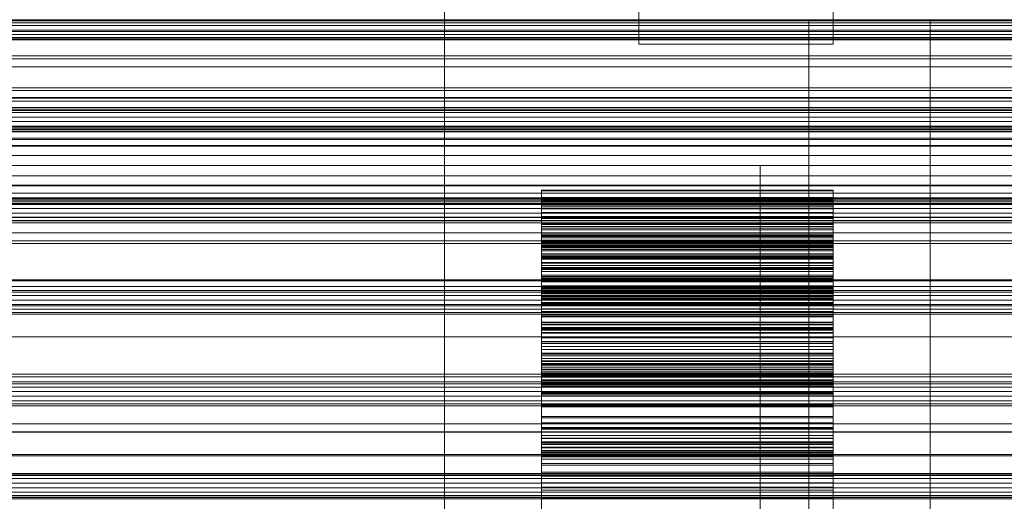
# Model space of a CAD drawing. Header units: millimetres. Extents: x -4395 to 65662, y -65530 to 6847.
# Tile 383 of 656: x 463 to 665, y -33799 to -33700. Entities that reach past the tile are written whole.
import ezdxf

# ---------------------------------------------------------------- set-up
doc = ezdxf.new("R2010")
doc.units = ezdxf.units.MM
for name, color, linetype, lineweight in [('COTAS_O', 1, 'Continuous', 0), ('COTAS_P', 1, 'Continuous', 0), ('frontal_briquetadora', 7, 'Continuous', 0), ('frontal_C01', 7, 'Continuous', 0), ('frontal_C03', 7, 'Continuous', 0), ('frontal_mezcladora', 7, 'Continuous', 0), ('frontal_secador', 7, 'Continuous', 0)]:
    doc.layers.add(name, color=color, linetype=linetype, lineweight=lineweight)
doc.dimstyles.new('R19_100', dxfattribs={"dimtxt": 250, "dimasz": 150, "dimexe": 150, "dimexo": 80, "dimgap": 100, "dimtad": 1, "dimtih": 1, "dimtoh": 1, "dimdsep": 46, "dimcen": 0.09, "dimadec": 0, "dimazin": 0, "dimtfac": 1, "dimtdec": 4, "dimtofl": 0, "dimtmove": 0, "dimatfit": 3, "dimfxl": 1, "dimtolj": 1, "dimtzin": 0, "dimarcsym": 0})

# ---------------------------------------------------------------- blocks, each defined once
blk = doc.blocks.new('DIM_R33_43')
at = {"layer": 'COTAS_O'}
for p, q in [((-1725, -33700), (-1575, -33655)), ((1725, -33700), (1575, -33655)), ((-1725, -34400), (-1725, -33700)), ((-1725, -33700), (1725, -33700)), ((-1725, -33700), (-1575, -33745)), ((1725, -33700), (1575, -33745)), ((1725, -34400), (1725, -33700))]:
    blk.add_line(p, q, dxfattribs=at)
blk.add_text('3450 O', height=250, dxfattribs=at).set_placement((0, -33600))
blk = doc.blocks.new('DIM_R33_44')
at = {"layer": 'COTAS_P'}
for p, q in [((-150, -32200), (550, -32200)), ((550, -32200), (505, -32350)), ((550, -34800), (550, -32200)), ((550, -32200), (595, -32350)), ((550, -34800), (505, -34650)), ((550, -34800), (595, -34650)), ((-150, -34800), (550, -34800))]:
    blk.add_line(p, q, dxfattribs=at)
blk.add_text('2600 P', height=250, rotation=90, dxfattribs=at).set_placement((450, -33500))

msp = doc.modelspace()

# ---------------------------------------------------------------- linework, layer by layer
at = {"layer": 'frontal_briquetadora'}
for p, q in [((570, -33737.351), (570, -33735.082)), ((630, -33735.082), (570, -33735.082)), ((570, -33735.082), (570, -33735.179)), ((630, -33735.179), (570, -33735.179)), ((570, -33735.179), (570, -33737.484)), ((630, -33737.351), (630, -33735.082)), ((630, -33735.082), (630, -33735.179)), ((630, -33735.179), (630, -33737.484)), ((570, -33738.497), (570, -33736.551)), ((630, -33736.551), (570, -33736.551)), ((570, -33736.551), (570, -33738.15)), ((570, -33738.815), (570, -33737.026)), ((630, -33737.026), (570, -33737.026)), ((570, -33737.026), (570, -33738.924)), ((570, -33739.636), (570, -33737.351)), ((630, -33737.351), (570, -33737.351)), ((630, -33737.484), (570, -33737.484)), ((570, -33737.484), (570, -33739.8)), ((630, -33738.15), (570, -33738.15)), ((570, -33738.15), (570, -33740.677)), ((570, -33740.487), (570, -33738.497)), ((630, -33738.497), (570, -33738.497)), ((630, -33738.497), (630, -33736.551)), ((630, -33736.551), (630, -33738.15)), ((630, -33738.815), (630, -33737.026)), ((630, -33737.026), (630, -33738.924)), ((630, -33739.636), (630, -33737.351)), ((630, -33737.484), (630, -33739.8)), ((630, -33738.15), (630, -33740.677)), ((630, -33740.487), (630, -33738.497)), ((570, -33741.363), (570, -33738.815)), ((630, -33738.815), (570, -33738.815)), ((630, -33738.924), (570, -33738.924)), ((570, -33738.924), (570, -33740.87)), ((570, -33741.93), (570, -33739.636)), ((630, -33739.636), (570, -33739.636)), ((630, -33739.8), (570, -33739.8)), ((570, -33739.8), (570, -33742.123)), ((570, -33742.516), (570, -33740.487)), ((630, -33740.487), (570, -33740.487)), ((630, -33741.363), (630, -33738.815)), ((630, -33738.924), (630, -33740.87)), ((630, -33741.93), (630, -33739.636)), ((630, -33739.8), (630, -33742.123)), ((630, -33742.516), (630, -33740.487)), ((630, -33740.677), (570, -33740.677)), ((570, -33740.677), (570, -33743.186)), ((630, -33740.87), (570, -33740.87)), ((570, -33740.87), (570, -33742.858)), ((570, -33743.89), (570, -33741.363)), ((630, -33741.363), (570, -33741.363)), ((570, -33744.23), (570, -33741.93)), ((630, -33741.93), (570, -33741.93)), ((630, -33742.123), (570, -33742.123)), ((570, -33742.123), (570, -33744.446)), ((570, -33744.58), (570, -33742.516)), ((630, -33742.516), (570, -33742.516)), ((630, -33740.677), (630, -33743.186)), ((630, -33740.87), (630, -33742.858)), ((630, -33743.89), (630, -33741.363)), ((630, -33744.23), (630, -33741.93)), ((630, -33742.123), (630, -33744.446)), ((630, -33744.58), (630, -33742.516)), ((570, -33742.858), (570, -33744.886)), ((570, -33746.078), (570, -33742.862)), ((630, -33742.862), (570, -33742.862)), ((570, -33742.862), (570, -33744.352)), ((630, -33743.186), (570, -33743.186)), ((570, -33743.186), (570, -33745.672)), ((570, -33745.318), (570, -33743.885)), ((630, -33743.885), (570, -33743.885)), ((570, -33743.885), (570, -33747.277)), ((570, -33746.39), (570, -33743.89)), ((570, -33746.528), (570, -33744.23)), ((630, -33744.23), (570, -33744.23)), ((630, -33744.352), (570, -33744.352)), ((570, -33744.352), (570, -33745.915)), ((630, -33744.446), (570, -33744.446)), ((570, -33744.446), (570, -33746.764)), ((570, -33746.676), (570, -33744.58)), ((630, -33744.58), (570, -33744.58)), ((630, -33742.858), (630, -33744.886)), ((630, -33746.078), (630, -33742.862)), ((630, -33742.862), (630, -33744.352)), ((630, -33743.186), (630, -33745.672)), ((630, -33745.318), (630, -33743.885)), ((630, -33743.885), (630, -33747.277)), ((630, -33746.39), (630, -33743.89)), ((630, -33746.528), (630, -33744.23)), ((630, -33744.352), (630, -33745.915)), ((630, -33744.446), (630, -33746.764)), ((630, -33746.676), (630, -33744.58)), ((630, -33744.886), (570, -33744.886)), ((570, -33744.886), (570, -33746.95)), ((570, -33746.827), (570, -33745.318)), ((630, -33745.318), (570, -33745.318)), ((630, -33745.672), (570, -33745.672)), ((570, -33745.672), (570, -33748.127)), ((630, -33745.915), (570, -33745.915)), ((570, -33745.915), (570, -33747.548)), ((570, -33748.735), (570, -33746.078)), ((630, -33746.078), (570, -33746.078)), ((570, -33748.856), (570, -33746.39)), ((630, -33746.39), (570, -33746.39)), ((570, -33748.819), (570, -33746.528)), ((630, -33746.528), (570, -33746.528)), ((630, -33744.886), (630, -33746.95)), ((630, -33746.827), (630, -33745.318)), ((630, -33745.672), (630, -33748.127)), ((630, -33745.915), (630, -33747.548)), ((630, -33748.735), (630, -33746.078)), ((630, -33748.856), (630, -33746.39)), ((630, -33748.819), (630, -33746.528)), ((570, -33748.801), (570, -33746.676)), ((630, -33746.676), (570, -33746.676)), ((630, -33746.764), (570, -33746.764)), ((570, -33746.764), (570, -33749.07)), ((570, -33748.409), (570, -33746.827)), ((630, -33746.827), (570, -33746.827)), ((630, -33746.95), (570, -33746.95)), ((570, -33746.95), (570, -33749.047)), ((630, -33747.277), (570, -33747.277)), ((570, -33747.277), (570, -33749.94)), ((630, -33747.548), (570, -33747.548)), ((570, -33747.548), (570, -33749.25)), ((630, -33748.127), (570, -33748.127)), ((570, -33748.127), (570, -33750.545)), ((570, -33750.064), (570, -33748.409)), ((630, -33748.409), (570, -33748.409)), ((630, -33748.801), (630, -33746.676)), ((630, -33746.764), (630, -33749.07)), ((630, -33748.409), (630, -33746.827)), ((630, -33746.95), (630, -33749.047)), ((630, -33747.277), (630, -33749.94)), ((630, -33747.548), (630, -33749.25)), ((630, -33748.127), (630, -33750.545)), ((630, -33750.064), (630, -33748.409)), ((570, -33751.343), (570, -33748.735)), ((630, -33748.735), (570, -33748.735)), ((570, -33750.953), (570, -33748.801)), ((630, -33748.801), (570, -33748.801)), ((570, -33751.095), (570, -33748.819)), ((630, -33748.819), (570, -33748.819)), ((570, -33751.279), (570, -33748.856)), ((630, -33748.856), (570, -33748.856)), ((630, -33749.047), (570, -33749.047)), ((570, -33749.047), (570, -33751.177)), ((630, -33749.07), (570, -33749.07)), ((570, -33749.07), (570, -33751.356)), ((630, -33749.25), (570, -33749.25)), ((570, -33749.25), (570, -33751.02)), ((630, -33749.94), (570, -33749.94)), ((570, -33749.94), (570, -33752.551)), ((570, -33751.79), (570, -33750.064)), ((630, -33750.064), (570, -33750.064)), ((630, -33750.545), (570, -33750.545)), ((570, -33750.545), (570, -33752.915)), ((630, -33751.343), (630, -33748.735)), ((630, -33750.953), (630, -33748.801)), ((630, -33751.095), (630, -33748.819)), ((630, -33751.279), (630, -33748.856)), ((630, -33749.047), (630, -33751.177)), ((630, -33749.07), (630, -33751.356)), ((630, -33749.25), (630, -33751.02)), ((630, -33749.94), (630, -33752.551)), ((630, -33751.79), (630, -33750.064)), ((630, -33750.545), (630, -33752.915)), ((570, -33753.136), (570, -33750.953)), ((630, -33750.953), (570, -33750.953)), ((630, -33751.02), (570, -33751.02)), ((570, -33751.02), (570, -33752.857)), ((570, -33753.342), (570, -33751.095)), ((630, -33751.095), (570, -33751.095)), ((630, -33751.177), (570, -33751.177)), ((570, -33751.177), (570, -33753.345)), ((570, -33753.651), (570, -33751.279)), ((630, -33751.279), (570, -33751.279)), ((570, -33753.895), (570, -33751.343)), ((630, -33751.343), (570, -33751.343)), ((630, -33751.356), (570, -33751.356)), ((570, -33751.356), (570, -33753.604)), ((570, -33753.588), (570, -33751.79)), ((630, -33751.79), (570, -33751.79)), ((630, -33752.551), (570, -33752.551)), ((570, -33752.551), (570, -33755.103)), ((630, -33753.136), (630, -33750.953)), ((630, -33751.02), (630, -33752.857)), ((630, -33753.342), (630, -33751.095)), ((630, -33751.177), (630, -33753.345)), ((630, -33753.651), (630, -33751.279)), ((630, -33753.895), (630, -33751.343)), ((630, -33751.356), (630, -33753.604)), ((630, -33753.588), (630, -33751.79)), ((630, -33752.551), (630, -33755.103)), ((630, -33752.857), (570, -33752.857)), ((570, -33752.857), (570, -33754.768)), ((630, -33752.915), (570, -33752.915)), ((570, -33752.915), (570, -33755.223)), ((570, -33763.445), (570, -33753.136)), ((630, -33753.136), (570, -33753.136)), ((570, -33763.625), (570, -33753.342)), ((630, -33753.342), (570, -33753.342)), ((630, -33753.345), (570, -33753.345)), ((570, -33753.345), (570, -33763.628)), ((570, -33755.465), (570, -33753.588)), ((630, -33753.588), (570, -33753.588)), ((630, -33753.604), (570, -33753.604)), ((570, -33753.604), (570, -33763.854)), ((570, -33755.955), (570, -33753.651)), ((630, -33753.651), (570, -33753.651)), ((570, -33754.755), (570, -33753.796)), ((630, -33753.796), (570, -33753.796)), ((570, -33753.796), (570, -33758.467)), ((570, -33756.383), (570, -33753.895)), ((630, -33753.895), (570, -33753.895)), ((630, -33752.857), (630, -33754.768)), ((630, -33752.915), (630, -33755.223)), ((630, -33763.445), (630, -33753.136)), ((630, -33763.625), (630, -33753.342)), ((630, -33753.345), (630, -33763.628)), ((630, -33755.465), (630, -33753.588)), ((630, -33753.604), (630, -33763.854)), ((630, -33755.955), (630, -33753.651)), ((630, -33754.755), (630, -33753.796)), ((630, -33753.796), (630, -33758.467)), ((630, -33756.383), (630, -33753.895)), ((570, -33755.813), (570, -33754.755)), ((630, -33754.755), (570, -33754.755)), ((630, -33754.768), (570, -33754.768)), ((570, -33754.768), (570, -33756.775)), ((630, -33755.103), (570, -33755.103)), ((570, -33755.103), (570, -33757.587)), ((630, -33755.223), (570, -33755.223)), ((570, -33755.223), (570, -33757.435)), ((570, -33760.14), (570, -33755.316)), ((630, -33755.316), (570, -33755.316)), ((570, -33755.316), (570, -33756.211)), ((570, -33757.446), (570, -33755.465)), ((630, -33755.465), (570, -33755.465)), ((570, -33756.969), (570, -33755.813)), ((630, -33755.813), (570, -33755.813)), ((570, -33758.156), (570, -33755.955)), ((630, -33755.955), (570, -33755.955)), ((630, -33756.211), (570, -33756.211)), ((570, -33756.211), (570, -33757.207)), ((570, -33758.799), (570, -33756.383)), ((630, -33756.383), (570, -33756.383)), ((630, -33755.813), (630, -33754.755)), ((630, -33754.768), (630, -33756.775)), ((630, -33755.103), (630, -33757.587)), ((630, -33755.223), (630, -33757.435)), ((630, -33760.14), (630, -33755.316)), ((630, -33755.316), (630, -33756.211)), ((630, -33757.446), (630, -33755.465)), ((630, -33756.969), (630, -33755.813)), ((630, -33758.156), (630, -33755.955)), ((630, -33756.211), (630, -33757.207)), ((630, -33758.799), (630, -33756.383)), ((630, -33756.775), (570, -33756.775)), ((570, -33756.775), (570, -33766.626)), ((570, -33758.223), (570, -33756.969)), ((630, -33756.969), (570, -33756.969)), ((630, -33757.207), (570, -33757.207)), ((570, -33757.207), (570, -33758.305)), ((630, -33757.435), (570, -33757.435)), ((570, -33757.435), (570, -33767.203)), ((570, -33767.213), (570, -33757.446)), ((630, -33757.446), (570, -33757.446)), ((630, -33757.587), (570, -33757.587)), ((570, -33757.587), (570, -33759.995)), ((570, -33767.834), (570, -33758.156)), ((630, -33758.156), (570, -33758.156)), ((570, -33759.577), (570, -33758.223)), ((630, -33758.223), (570, -33758.223)), ((630, -33758.305), (570, -33758.305)), ((570, -33758.305), (570, -33759.503)), ((630, -33758.467), (570, -33758.467)), ((570, -33758.467), (570, -33761.121)), ((630, -33756.775), (630, -33766.626)), ((630, -33758.223), (630, -33756.969)), ((630, -33757.207), (630, -33758.305)), ((630, -33757.435), (630, -33767.203)), ((630, -33767.213), (630, -33757.446)), ((630, -33757.587), (630, -33759.995)), ((630, -33767.834), (630, -33758.156)), ((630, -33759.577), (630, -33758.223)), ((630, -33758.305), (630, -33759.503)), ((630, -33758.467), (630, -33761.121)), ((570, -33761.129), (570, -33758.799)), ((630, -33758.799), (570, -33758.799)), ((630, -33759.503), (570, -33759.503)), ((570, -33759.503), (570, -33760.805)), ((570, -33761.034), (570, -33759.577)), ((630, -33759.577), (570, -33759.577)), ((630, -33759.995), (570, -33759.995)), ((570, -33759.995), (570, -33762.313)), ((570, -33762.785), (570, -33760.14)), ((630, -33760.14), (570, -33760.14)), ((630, -33761.129), (630, -33758.799)), ((630, -33759.503), (630, -33760.805)), ((630, -33761.034), (630, -33759.577)), ((630, -33759.995), (630, -33762.313)), ((630, -33762.785), (630, -33760.14)), ((630, -33760.805), (570, -33760.805)), ((570, -33760.805), (570, -33762.214)), ((570, -33762.608), (570, -33761.034)), ((630, -33761.034), (570, -33761.034)), ((630, -33761.121), (570, -33761.121)), ((570, -33761.121), (570, -33763.697)), ((570, -33763.354), (570, -33761.129)), ((630, -33761.129), (570, -33761.129)), ((630, -33762.214), (570, -33762.214)), ((570, -33762.214), (570, -33763.743)), ((630, -33762.313), (570, -33762.313)), ((570, -33762.313), (570, -33764.521)), ((570, -33764.34), (570, -33762.608)), ((630, -33762.608), (570, -33762.608)), ((570, -33765.349), (570, -33762.785)), ((630, -33762.785), (570, -33762.785)), ((630, -33760.805), (630, -33762.214)), ((630, -33762.608), (630, -33761.034)), ((630, -33761.121), (630, -33763.697)), ((630, -33763.354), (630, -33761.129)), ((630, -33762.214), (630, -33763.743)), ((630, -33762.313), (630, -33764.521)), ((630, -33764.34), (630, -33762.608)), ((630, -33765.349), (630, -33762.785)), ((570, -33765.421), (570, -33763.354)), ((630, -33763.354), (570, -33763.354)), ((570, -33763.628), (570, -33763.445)), ((630, -33763.445), (570, -33763.445)), ((570, -33766.626), (570, -33763.625)), ((630, -33763.625), (570, -33763.625)), ((630, -33763.697), (570, -33763.697)), ((570, -33763.697), (570, -33766.188)), ((630, -33763.743), (570, -33763.743)), ((570, -33763.743), (570, -33765.438)), ((630, -33763.854), (570, -33763.854)), ((570, -33763.854), (570, -33767.213)), ((570, -33773.239), (570, -33764.34)), ((630, -33764.34), (570, -33764.34)), ((630, -33764.521), (570, -33764.521)), ((570, -33764.521), (570, -33766.564)), ((630, -33765.421), (630, -33763.354)), ((630, -33763.628), (630, -33763.445)), ((630, -33766.626), (630, -33763.625)), ((630, -33763.697), (630, -33766.188)), ((630, -33763.743), (630, -33765.438)), ((630, -33763.854), (630, -33767.213)), ((630, -33773.239), (630, -33764.34)), ((630, -33764.521), (630, -33766.564)), ((570, -33767.824), (570, -33765.349)), ((630, -33765.349), (570, -33765.349)), ((570, -33774.184), (570, -33765.421)), ((630, -33765.421), (570, -33765.421)), ((630, -33765.438), (570, -33765.438)), ((570, -33765.438), (570, -33774.199)), ((630, -33766.188), (570, -33766.188)), ((570, -33766.188), (570, -33768.584)), ((630, -33766.564), (570, -33766.564)), ((570, -33766.564), (570, -33775.184)), ((630, -33766.626), (570, -33766.626)), ((630, -33767.824), (630, -33765.349)), ((630, -33774.184), (630, -33765.421)), ((630, -33765.438), (630, -33774.199)), ((630, -33766.188), (630, -33768.584)), ((630, -33766.564), (630, -33775.184)), ((630, -33767.203), (570, -33767.203)), ((570, -33767.203), (570, -33773.239)), ((630, -33767.213), (570, -33767.213)), ((570, -33770.203), (570, -33767.824)), ((630, -33767.824), (570, -33767.824)), ((570, -33774.199), (570, -33767.834)), ((630, -33767.834), (570, -33767.834)), ((630, -33768.584), (570, -33768.584)), ((570, -33768.584), (570, -33770.877)), ((570, -33774.696), (570, -33768.804)), ((630, -33768.804), (570, -33768.804)), ((570, -33768.804), (570, -33769.183)), ((630, -33767.203), (630, -33773.239)), ((630, -33770.203), (630, -33767.824)), ((630, -33774.199), (630, -33767.834)), ((630, -33768.584), (630, -33770.877)), ((630, -33774.696), (630, -33768.804)), ((630, -33768.804), (630, -33769.183)), ((630, -33769.183), (570, -33769.183)), ((570, -33769.183), (570, -33769.684)), ((630, -33769.684), (570, -33769.684)), ((570, -33769.684), (570, -33770.305)), ((570, -33772.474), (570, -33770.203)), ((630, -33770.203), (570, -33770.203)), ((630, -33770.305), (570, -33770.305)), ((570, -33770.305), (570, -33771.048)), ((570, -33771.057), (570, -33770.745)), ((630, -33770.745), (570, -33770.745)), ((570, -33770.745), (570, -33776.759)), ((630, -33770.877), (570, -33770.877)), ((570, -33770.877), (570, -33773.05)), ((630, -33769.183), (630, -33769.684)), ((630, -33769.684), (630, -33770.305)), ((630, -33772.474), (630, -33770.203)), ((630, -33770.305), (630, -33771.048)), ((630, -33771.057), (630, -33770.745)), ((630, -33770.745), (630, -33776.759)), ((630, -33770.877), (630, -33773.05)), ((630, -33771.048), (570, -33771.048)), ((570, -33771.048), (570, -33771.918)), ((570, -33771.491), (570, -33771.057)), ((630, -33771.057), (570, -33771.057)), ((570, -33772.048), (570, -33771.491)), ((630, -33771.491), (570, -33771.491)), ((630, -33771.918), (570, -33771.918)), ((570, -33771.918), (570, -33772.923)), ((570, -33772.731), (570, -33772.048)), ((630, -33772.048), (570, -33772.048)), ((570, -33774.622), (570, -33772.474)), ((630, -33772.474), (570, -33772.474)), ((570, -33773.542), (570, -33772.731)), ((630, -33772.731), (570, -33772.731)), ((630, -33772.923), (570, -33772.923)), ((570, -33772.923), (570, -33774.08)), ((630, -33771.048), (630, -33771.918)), ((630, -33771.491), (630, -33771.057)), ((630, -33772.048), (630, -33771.491)), ((630, -33771.918), (630, -33772.923)), ((630, -33772.731), (630, -33772.048)), ((630, -33774.622), (630, -33772.474)), ((630, -33773.542), (630, -33772.731)), ((630, -33772.923), (630, -33774.08)), ((630, -33773.05), (570, -33773.05)), ((570, -33773.05), (570, -33775.08)), ((630, -33773.239), (570, -33773.239)), ((570, -33774.492), (570, -33773.542)), ((630, -33773.542), (570, -33773.542)), ((630, -33774.08), (570, -33774.08)), ((570, -33774.08), (570, -33775.45)), ((570, -33782.95), (570, -33774.184)), ((630, -33774.184), (570, -33774.184)), ((630, -33774.199), (570, -33774.199)), ((570, -33775.597), (570, -33774.492)), ((630, -33774.492), (570, -33774.492)), ((570, -33776.623), (570, -33774.622)), ((630, -33774.622), (570, -33774.622)), ((570, -33777.214), (570, -33774.696)), ((630, -33774.696), (570, -33774.696)), ((630, -33773.05), (630, -33775.08)), ((630, -33774.492), (630, -33773.542)), ((630, -33774.08), (630, -33775.45)), ((630, -33782.95), (630, -33774.184)), ((630, -33775.597), (630, -33774.492)), ((630, -33776.623), (630, -33774.622)), ((630, -33777.214), (630, -33774.696)), ((630, -33775.08), (570, -33775.08)), ((570, -33775.08), (570, -33776.898)), ((630, -33775.184), (570, -33775.184)), ((570, -33775.184), (570, -33784.236)), ((630, -33775.45), (570, -33775.45)), ((570, -33775.45), (570, -33782.95)), ((570, -33776.921), (570, -33775.597)), ((630, -33775.597), (570, -33775.597)), ((570, -33778.406), (570, -33776.623)), ((630, -33776.623), (570, -33776.623)), ((630, -33776.759), (570, -33776.759)), ((570, -33776.759), (570, -33779.254)), ((630, -33776.898), (570, -33776.898)), ((570, -33776.898), (570, -33784.217)), ((570, -33784.236), (570, -33776.921)), ((630, -33776.921), (570, -33776.921)), ((630, -33775.08), (630, -33776.898)), ((630, -33775.184), (630, -33784.236)), ((630, -33775.45), (630, -33782.95)), ((630, -33776.921), (630, -33775.597)), ((630, -33778.406), (630, -33776.623)), ((630, -33776.759), (630, -33779.254)), ((630, -33776.898), (630, -33784.217)), ((630, -33784.236), (630, -33776.921)), ((570, -33779.629), (570, -33777.214)), ((630, -33777.214), (570, -33777.214)), ((570, -33785.535), (570, -33778.406)), ((630, -33778.406), (570, -33778.406)), ((630, -33779.629), (630, -33777.214)), ((630, -33785.535), (630, -33778.406)), ((630, -33779.254), (570, -33779.254)), ((570, -33779.254), (570, -33781.642)), ((570, -33781.933), (570, -33779.629)), ((630, -33779.629), (570, -33779.629)), ((630, -33779.254), (630, -33781.642)), ((630, -33781.933), (630, -33779.629)), ((630, -33781.642), (570, -33781.642)), ((570, -33781.642), (570, -33783.917)), ((570, -33784.118), (570, -33781.933)), ((630, -33781.933), (570, -33781.933)), ((630, -33782.95), (570, -33782.95)), ((630, -33781.642), (630, -33783.917)), ((630, -33784.118), (630, -33781.933)), ((630, -33783.917), (570, -33783.917)), ((570, -33783.917), (570, -33786.071)), ((570, -33786.172), (570, -33784.118)), ((630, -33784.118), (570, -33784.118)), ((570, -33784.217), (570, -33795.275)), ((630, -33784.217), (570, -33784.217)), ((630, -33784.236), (570, -33784.236)), ((630, -33783.917), (630, -33786.071)), ((630, -33786.172), (630, -33784.118)), ((630, -33784.217), (630, -33795.275)), ((570, -33796.822), (570, -33785.535)), ((630, -33785.535), (570, -33785.535)), ((630, -33786.071), (570, -33786.071)), ((570, -33786.071), (570, -33788.091)), ((570, -33788.08), (570, -33786.172)), ((630, -33786.172), (570, -33786.172)), ((570, -33786.887), (570, -33786.832)), ((630, -33786.832), (570, -33786.832)), ((570, -33786.832), (570, -33786.915)), ((570, -33787.082), (570, -33786.887)), ((630, -33786.887), (570, -33786.887)), ((630, -33786.915), (570, -33786.915)), ((570, -33786.915), (570, -33787.133)), ((570, -33787.426), (570, -33787.082)), ((630, -33787.082), (570, -33787.082)), ((630, -33787.133), (570, -33787.133)), ((570, -33787.133), (570, -33793.952)), ((630, -33796.822), (630, -33785.535)), ((630, -33786.071), (630, -33788.091)), ((630, -33788.08), (630, -33786.172)), ((630, -33786.887), (630, -33786.832)), ((630, -33786.832), (630, -33786.915)), ((630, -33787.082), (630, -33786.887)), ((630, -33786.915), (630, -33787.133)), ((630, -33787.426), (630, -33787.082)), ((630, -33787.133), (630, -33793.952)), ((570, -33787.927), (570, -33787.426)), ((630, -33787.426), (570, -33787.426)), ((570, -33788.61), (570, -33787.927)), ((630, -33787.927), (570, -33787.927)), ((570, -33789.813), (570, -33788.08)), ((630, -33788.08), (570, -33788.08)), ((630, -33788.091), (570, -33788.091)), ((570, -33788.091), (570, -33789.962)), ((570, -33789.548), (570, -33788.61)), ((630, -33788.61), (570, -33788.61)), ((570, -33788.962), (570, -33788.951)), ((630, -33788.951), (570, -33788.951)), ((570, -33788.951), (570, -33789.083)), ((570, -33789.112), (570, -33788.962)), ((630, -33788.962), (570, -33788.962)), ((630, -33789.083), (570, -33789.083)), ((570, -33789.083), (570, -33789.364)), ((570, -33789.398), (570, -33789.112)), ((630, -33789.112), (570, -33789.112)), ((630, -33787.927), (630, -33787.426)), ((630, -33788.61), (630, -33787.927)), ((630, -33789.813), (630, -33788.08)), ((630, -33788.091), (630, -33789.962)), ((630, -33789.548), (630, -33788.61)), ((630, -33788.962), (630, -33788.951)), ((630, -33788.951), (630, -33789.083)), ((630, -33789.112), (630, -33788.962)), ((630, -33789.083), (630, -33789.364)), ((630, -33789.398), (630, -33789.112)), ((630, -33789.364), (570, -33789.364)), ((570, -33789.364), (570, -33789.806)), ((570, -33796.302), (570, -33789.398)), ((630, -33789.398), (570, -33789.398)), ((570, -33795.275), (570, -33789.548)), ((630, -33789.548), (570, -33789.548)), ((570, -33789.806), (570, -33790.432)), ((570, -33791.291), (570, -33789.813)), ((630, -33789.813), (570, -33789.813)), ((630, -33789.962), (570, -33789.962)), ((570, -33789.962), (570, -33791.655)), ((630, -33790.432), (570, -33790.432)), ((570, -33790.432), (570, -33791.318)), ((630, -33789.364), (630, -33789.806)), ((630, -33796.302), (630, -33789.398)), ((630, -33795.275), (630, -33789.548)), ((630, -33789.806), (630, -33790.432)), ((630, -33791.291), (630, -33789.813)), ((630, -33789.962), (630, -33791.655)), ((630, -33790.432), (630, -33791.318)), ((570, -33796.798), (570, -33791.291)), ((630, -33791.291), (570, -33791.291)), ((630, -33791.318), (570, -33791.318)), ((570, -33791.318), (570, -33796.822)), ((630, -33791.655), (570, -33791.655)), ((570, -33791.655), (570, -33793.089)), ((630, -33793.089), (570, -33793.089)), ((570, -33793.089), (570, -33798.37)), ((630, -33796.798), (630, -33791.291)), ((630, -33791.318), (630, -33796.822)), ((630, -33791.655), (630, -33793.089)), ((630, -33793.089), (630, -33798.37)), ((630, -33793.952), (570, -33793.952)), ((570, -33793.952), (570, -33796.208)), ((630, -33793.952), (630, -33796.208)), ((630, -33795.275), (570, -33795.275)), ((630, -33796.208), (570, -33796.208)), ((570, -33796.208), (570, -33798.34)), ((570, -33798.52), (570, -33796.302)), ((630, -33796.302), (570, -33796.302)), ((570, -33809.593), (570, -33796.798)), ((630, -33796.798), (570, -33796.798)), ((630, -33796.822), (570, -33796.822)), ((630, -33796.208), (630, -33798.34)), ((630, -33798.52), (630, -33796.302)), ((630, -33809.593), (630, -33796.798)), ((630, -33798.34), (570, -33798.34)), ((570, -33798.34), (570, -33800.342)), ((630, -33798.37), (570, -33798.37)), ((570, -33798.37), (570, -33811.324)), ((570, -33800.613), (570, -33798.52)), ((630, -33798.52), (570, -33798.52)), ((630, -33798.34), (630, -33800.342)), ((630, -33798.37), (630, -33811.324)), ((630, -33800.613), (630, -33798.52))]:
    msp.add_line(p, q, dxfattribs=at)
at = {"layer": 'frontal_C01'}
for p, q in [((-1100, -33736.606), (1100, -33736.606)), ((1100, -33740.606), (-1100, -33740.606))]:
    msp.add_line(p, q, dxfattribs=at)
at = {"layer": 'frontal_C03'}
for p, q in [((1270, -33700.222), (-1230, -33700.222)), ((-1230, -33701.154), (1270, -33701.154)), ((1270, -33702.096), (-1230, -33702.096)), ((1270, -33703.028), (-1230, -33703.028)), ((1270, -33703.694), (-1230, -33703.694)), ((1270, -33704.08), (-1230, -33704.08)), ((1270, -33718.011), (-1230, -33718.011)), ((1270, -33718.397), (-1230, -33718.397)), ((1270, -33719.063), (-1230, -33719.063)), ((-1230, -33719.995), (1270, -33719.995)), ((1270, -33720.937), (-1230, -33720.937)), ((1270, -33721.869), (-1230, -33721.869)), ((1270, -33722.535), (-1230, -33722.535)), ((1270, -33722.921), (-1230, -33722.921)), ((1270, -33736.852), (-1230, -33736.852)), ((1270, -33737.238), (-1230, -33737.238)), ((1270, -33737.904), (-1230, -33737.904)), ((-1230, -33738.836), (1270, -33738.836)), ((1270, -33739.778), (-1230, -33739.778)), ((1270, -33740.71), (-1230, -33740.71)), ((1270, -33741.376), (-1230, -33741.376)), ((1270, -33741.762), (-1230, -33741.762)), ((1270, -33755.693), (-1230, -33755.693)), ((1270, -33756.079), (-1230, -33756.079)), ((1270, -33756.745), (-1230, -33756.745)), ((-1230, -33757.677), (1270, -33757.677)), ((1270, -33758.619), (-1230, -33758.619)), ((1270, -33759.551), (-1230, -33759.551)), ((1270, -33760.217), (-1230, -33760.217)), ((1270, -33760.603), (-1230, -33760.603)), ((1270, -33774.534), (-1230, -33774.534)), ((1270, -33774.92), (-1230, -33774.92)), ((1270, -33775.586), (-1230, -33775.586)), ((-1230, -33776.518), (1270, -33776.518)), ((1270, -33777.46), (-1230, -33777.46)), ((1270, -33778.392), (-1230, -33778.392)), ((1270, -33779.058), (-1230, -33779.058)), ((1270, -33779.444), (-1230, -33779.444)), ((1270, -33784.766), (-1230, -33784.766)), ((1270, -33784.851), (-1230, -33784.851)), ((1270, -33789.465), (-1230, -33789.465)), ((1270, -33789.707), (-1230, -33789.707)), ((1270, -33793.375), (-1230, -33793.375)), ((1270, -33793.761), (-1230, -33793.761)), ((1270, -33794.427), (-1230, -33794.427)), ((-1230, -33795.359), (1270, -33795.359)), ((1270, -33796.301), (-1230, -33796.301)), ((1270, -33797.233), (-1230, -33797.233)), ((1270, -33797.899), (-1230, -33797.899)), ((1270, -33798.234), (-1230, -33798.234)), ((1270, -33798.285), (-1230, -33798.285)), ((1270, -33798.596), (-1230, -33798.596))]:
    msp.add_line(p, q, dxfattribs=at)
at = {"layer": 'frontal_mezcladora'}
for p, q in [((590, -33705), (590, -33685)), ((630, -33705), (630, -33685)), ((-650, -33700), (650, -33700)), ((625, -33700), (650, -33700)), ((625, -34725), (625, -33700)), ((625, -33730), (625, -33700)), ((650, -34725), (650, -33700)), ((650, -33730), (650, -33700)), ((590, -33705), (630, -33705)), ((-650, -33730), (650, -33730)), ((-625, -33730), (625, -33730)), ((615, -33730), (650, -33730)), ((615, -34760), (615, -33730)), ((625, -33730), (650, -33730)), ((625, -34725), (625, -33730)), ((650, -34760), (650, -33730))]:
    msp.add_line(p, q, dxfattribs=at)
at = {"layer": 'frontal_secador'}
for p, q in [((-1250, -33700), (1250, -33700)), ((1250, -33700.588), (-1250, -33700.588)), ((1250, -33702.387), (-1250, -33702.387)), ((1250, -33703), (-1250, -33703)), ((-1250, -33703.65), (1250, -33703.65)), ((1250, -33704), (-1250, -33704)), ((1250, -33707.382), (-1250, -33707.382)), ((-1250, -33708), (1250, -33708)), ((1250, -33709.689), (-1250, -33709.689)), ((1250, -33714), (-1250, -33714)), ((1250, -33714.545), (-1250, -33714.545)), ((1250, -33716), (-1250, -33716)), ((1250, -33716.144), (-1250, -33716.144)), ((1250, -33716.709), (-1250, -33716.709)), ((1250, -33718.686), (-1250, -33718.686)), ((1250, -33720), (-1250, -33720)), ((1320, -33722), (-1320, -33722)), ((1320, -33722.273), (-1320, -33722.273)), ((1250, -33722), (-1250, -33722)), ((1320, -33723.072), (-1320, -33723.072)), ((1320, -33724.343), (-1320, -33724.343)), ((1320, -33726), (-1320, -33726)), ((1250, -33724.651), (-1250, -33724.651)), ((1250, -33725.859), (-1250, -33725.859)), ((-1250, -33726), (1250, -33726)), ((1320, -33727.929), (-1320, -33727.929)), ((-1320, -33730), (1320, -33730)), ((-1250, -33730), (1250, -33730)), ((1320, -33732.071), (-1320, -33732.071)), ((1320, -33734), (-1320, -33734)), ((1250, -33734.141), (-1250, -33734.141)), ((1320, -33735.657), (-1320, -33735.657)), ((1320, -33736.928), (-1320, -33736.928)), ((1320, -33737.727), (-1320, -33737.727)), ((1320, -33738), (-1320, -33738)), ((1250, -33737.285), (-1250, -33737.285)), ((1250, -33738), (-1250, -33738)), ((1250, -33741.314), (-1250, -33741.314)), ((1250, -33743.856), (-1250, -33743.856)), ((1250, -33745.455), (-1250, -33745.455)), ((1250, -33746), (-1250, -33746)), ((1360, -33753.5), (-1360, -33753.5)), ((1250, -33753.75), (-1250, -33753.75)), ((1360, -33754.863), (-1360, -33754.863)), ((1360, -33758.859), (-1360, -33758.859)), ((1360, -33765.216), (-1360, -33765.216)), ((1250, -33772.924), (-1250, -33772.924)), ((1360, -33773.5), (-1360, -33773.5)), ((1360, -33783.147), (-1360, -33783.147)), ((-1360, -33793.5), (1360, -33793.5)), ((-1250, -33793.5), (1250, -33793.5))]:
    msp.add_line(p, q, dxfattribs=at)

# ---------------------------------------------------------------- dimensions: what is measured, and where the dimension line sits
at = {"layer": 'COTAS_O'}
dim = msp.add_aligned_dim(p1=(-1725, -34400), p2=(1725, -34400), distance=700, text='<> O', dimstyle='R19_100', dxfattribs=at)
dim.commit()
dim.dimension.update_dxf_attribs({"geometry": 'DIM_R33_43', "text_midpoint": (0, -33700)})
at = {"layer": 'COTAS_P'}
dim = msp.add_aligned_dim(p1=(-150, -34800), p2=(-150, -32200), distance=-700, text='<> P', dimstyle='R19_100', dxfattribs=at)
dim.commit()
dim.dimension.update_dxf_attribs({"geometry": 'DIM_R33_44', "text_midpoint": (550, -33500)})

doc.saveas('drawing.dxf')
